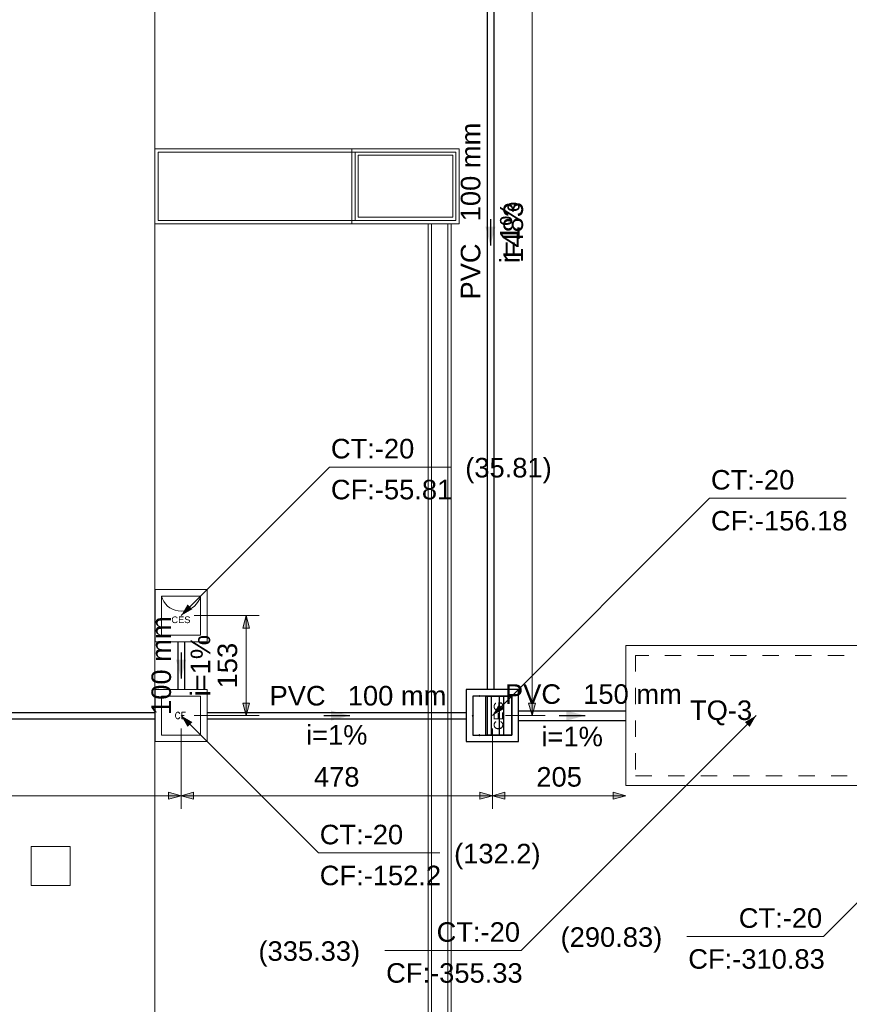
# Model space of a CAD drawing. Header units: feet. Extents: x 8 to 127, y 6 to 90.
# Tile 492 of 538: x 61.38 to 67.75, y 47.36 to 54.92. Entities that reach past the tile are written whole.
import ezdxf

# ---------------------------------------------------------------- set-up
doc = ezdxf.new("R2010")
doc.units = ezdxf.units.FT
doc.header["$MEASUREMENT"] = 0
for name, pattern in [('DASHED', [1.905, 1.27, -0.635]), ('DOT', [0.635, 0, -0.635]), ('HIDDENX2', [1.905, 1.27, -0.635]), ('JIS_02_1.2', [0.25, 0.125, -0.125])]:
    doc.linetypes.add(name, pattern=pattern)
for name, color, linetype, lineweight in [('4 acm cobertura preto', 46, 'Continuous', 25), ('4 Telha lateral', 7, 'Continuous', 25), ('Cotas', 8, 'Continuous', 0), ('Simbolos', 5, 'Continuous', 20), ('Simbolos_int', 53, 'Continuous', 15), ('Texto da cota', 7, 'Continuous', 0), ('Textos', 7, 'Continuous', 9), ('TQ-Caixa de alvenaria Sub-coletores', 108, 'Continuous', 18), ('TQ-Condutos', 78, 'Continuous', 25), ('TQ-Condutos Sub-coletores', 108, 'Continuous', 25), ('TQ-Sentido conduto Sub-coletores', 108, 'Continuous', 30), ('TQ-Tanque séptico Sub-coletores', 108, 'Continuous', 18), ('TQ-Textos conduto Sub-coletores', 108, 'Continuous', 9)]:
    doc.layers.add(name, color=color, linetype=linetype, lineweight=lineweight)
doc.layers.add('FINA', color=7, linetype='Continuous')
doc.layers.add('Projeção', color=252, linetype='HIDDENX2')
doc.styles.add('Arial', font='arial.ttf')
doc.styles.add('RomanS', font='RomanS')

msp = doc.modelspace()

# ---------------------------------------------------------------- hatches: boundary and pattern name
at = {"layer": 'Cotas', "linetype": 'Continuous'}
for points in [[(62.6171, 50.3445), (62.7037, 50.3945), (62.6671, 50.4311)], [(63.1167, 50.3445), (63.0908, 50.2479), (63.1426, 50.2479)], [(63.1167, 49.5775), (63.1426, 49.6741), (63.0908, 49.6741)], [(65.007, 49.5775), (65.0936, 49.6275), (65.057, 49.6641)], [(65.3115, 49.5775), (65.3374, 49.6741), (65.2856, 49.6741)], [(62.6171, 49.5775), (62.6671, 49.4909), (62.7037, 49.5275)], [(67.032, 49.5775), (66.9454, 49.5275), (66.982, 49.4909)], [(62.6171, 48.963), (62.5205, 48.9888), (62.5205, 48.9371)], [(62.6171, 48.963), (62.7136, 48.9371), (62.7136, 48.9888)], [(65.007, 48.963), (64.9104, 48.9888), (64.9104, 48.9371)], [(65.007, 48.963), (65.1036, 48.9371), (65.1036, 48.9888)], [(66.032, 48.963), (65.9354, 48.9888), (65.9354, 48.9371)]]:
    msp.add_hatch(color=8, dxfattribs=at).paths.add_polyline_path(points)
at = {"layer": 'TQ-Condutos', "linetype": 'Continuous'}
h = msp.add_hatch(dxfattribs=at)
h.set_pattern_fill('ANSI32', color=73, scale=0.25, angle=45, style=0)
h.paths.add_polyline_path([(64.957, 49.4275), (64.957, 49.7275), (65.157, 49.7275), (65.157, 49.4275)])
at = {"layer": 'TQ-Sentido conduto Sub-coletores', "linetype": 'Continuous'}
for points in [[(64.9921, 53.1862), (65.0309, 53.3311), (64.9532, 53.3311)], [(62.6171, 49.861), (62.6559, 50.0059), (62.5782, 50.0059)], [(63.912, 49.5775), (63.7671, 49.6164), (63.7671, 49.5387)], [(65.7195, 49.5775), (65.5746, 49.6164), (65.5746, 49.5387)]]:
    msp.add_hatch(color=108, dxfattribs=at).paths.add_polyline_path(points)

# ---------------------------------------------------------------- linework, layer by layer
at = {"layer": '4 acm cobertura preto', "lineweight": 5}
for p, q in [((62.4156, 53.9275), (62.4149, 53.3525)), ((64.7526, 53.9275), (62.4156, 53.9275)), ((62.4405, 53.9025), (62.44, 53.3775)), ((64.7276, 53.9025), (62.4405, 53.9025)), ((63.9277, 53.9275), (64.7526, 53.9275)), ((63.9277, 53.3525), (63.9277, 53.9275)), ((63.9527, 53.9025), (64.7276, 53.9025)), ((63.9527, 53.3775), (63.9527, 53.9025)), ((64.7276, 53.3775), (64.7276, 53.9025)), ((64.7276, 53.9025), (64.7276, 53.3775)), ((64.7526, 53.3525), (64.7526, 53.9275)), ((64.7526, 53.9275), (64.7526, 53.3525)), ((62.4149, 53.3525), (64.7526, 53.3525)), ((62.44, 53.3775), (64.7276, 53.3775)), ((64.7526, 53.3525), (63.9277, 53.3525)), ((64.7276, 53.3775), (63.9527, 53.3775))]:
    msp.add_line(p, q, dxfattribs=at)
at = {"layer": '4 acm cobertura preto', "lineweight": 5, "ltscale": 0.3}
for p, q in [((64.5151, 53.3525), (64.5151, 46.9525)), ((64.5401, 53.3525), (64.5401, 46.9525)), ((64.6651, 53.3525), (64.6651, 46.9525)), ((64.6901, 53.3525), (64.6901, 46.9525))]:
    msp.add_line(p, q, dxfattribs=at)
at = {"layer": '4 Telha lateral', "lineweight": 5}
msp.add_line((62.4151, 69.4727), (62.415, 45.3727), dxfattribs=at)
at = {"layer": 'Cotas'}
for p, q in [((65.3115, 49.5775), (65.3115, 56.9948)), ((62.6171, 50.3445), (63.7572, 51.4846)), ((63.7572, 51.4846), (64.6888, 51.4846)), ((65.007, 49.5775), (66.675, 51.2455)), ((66.675, 51.2455), (67.723, 51.2455)), ((62.7171, 50.3445), (63.2167, 50.3445)), ((63.1167, 50.3445), (63.1167, 49.5775)), ((62.6171, 49.5775), (63.6716, 48.523)), ((62.7171, 49.5775), (63.2167, 49.5775)), ((65.107, 49.5775), (65.4115, 49.5775)), ((67.032, 49.5775), (65.2293, 47.7748)), ((69.2445, 49.5775), (67.549, 47.8821)), ((62.6171, 49.4775), (62.6171, 48.863)), ((62.6171, 49.4775), (62.6171, 48.863)), ((65.007, 49.4775), (65.007, 48.863)), ((65.007, 49.4775), (65.007, 48.863)), ((62.6171, 48.963), (52.7171, 48.963)), ((65.007, 48.963), (62.6171, 48.963)), ((66.032, 48.963), (65.007, 48.963)), ((63.6716, 48.523), (64.6031, 48.523)), ((67.549, 47.8821), (66.501, 47.8821)), ((65.2293, 47.7748), (64.1812, 47.7748))]:
    msp.add_line(p, q, dxfattribs=at)
for points in [[(63.1167, 50.3445), (63.0908, 50.2479), (63.1426, 50.2479)], [(63.1167, 49.5775), (63.1426, 49.6741), (63.0908, 49.6741)], [(65.3115, 49.5775), (65.3374, 49.6741), (65.2856, 49.6741)], [(62.6171, 48.963), (62.5205, 48.9888), (62.5205, 48.9371)], [(62.6171, 48.963), (62.7136, 48.9371), (62.7136, 48.9888)], [(65.007, 48.963), (64.9104, 48.9888), (64.9104, 48.9371)], [(65.007, 48.963), (65.1036, 48.9371), (65.1036, 48.9888)], [(66.032, 48.963), (65.9354, 48.9888), (65.9354, 48.9371)]]:
    msp.add_lwpolyline(points, close=True, dxfattribs=at)
at = {"layer": 'FINA', "linetype": 'Continuous', "lineweight": 5}
for p, q in [((64.7026, 53.8775), (63.9776, 53.8775)), ((63.9776, 53.8775), (63.9776, 53.4025)), ((64.7026, 53.4025), (64.7026, 53.8775)), ((63.9776, 53.4025), (64.7026, 53.4025)), ((61.7651, 48.5727), (61.4651, 48.5727)), ((61.4651, 48.5727), (61.4651, 48.2727)), ((61.7651, 48.2727), (61.7651, 48.5727)), ((61.4651, 48.2727), (61.7651, 48.2727))]:
    msp.add_line(p, q, dxfattribs=at)
at = {"layer": 'Projeção', "lineweight": 5}
msp.add_line((62.4151, 69.4727), (62.4151, 45.3727), dxfattribs=at)
at = {"layer": 'Projeção', "lineweight": 5, "ltscale": 5}
for p, q in [((62.4156, 53.9275), (63.9277, 53.9275)), ((63.9277, 53.3525), (62.4156, 53.3525))]:
    msp.add_line(p, q, dxfattribs=at)
at = {"layer": 'Projeção', "lineweight": 5, "ltscale": 0.25}
for p, q in [((64.5151, 46.9525), (64.5151, 53.3525)), ((64.6901, 53.3525), (64.6901, 46.9525))]:
    msp.add_line(p, q, dxfattribs=at)
at = {"layer": 'Simbolos', "linetype": 'Continuous'}
for p, q in [((62.8171, 50.5445), (62.4171, 50.5445)), ((62.4171, 50.5445), (62.4171, 50.1445)), ((62.8171, 50.1445), (62.8171, 50.5445)), ((62.4171, 50.1445), (62.8171, 50.1445)), ((62.8171, 49.7775), (62.4171, 49.7775)), ((62.4171, 49.7775), (62.4171, 49.3775)), ((62.8171, 49.3775), (62.8171, 49.7775)), ((62.4171, 49.3775), (62.8171, 49.3775))]:
    msp.add_line(p, q, dxfattribs=at)
at = {"layer": 'Simbolos_int', "linetype": 'DASHED'}
for p, q in [((62.7671, 50.4945), (62.4671, 50.4945)), ((62.4671, 50.4945), (62.4671, 50.1945)), ((62.7671, 50.1945), (62.7671, 50.4945)), ((62.4671, 50.1945), (62.7671, 50.1945)), ((62.7671, 49.7275), (62.4671, 49.7275)), ((62.4671, 49.7275), (62.4671, 49.4275)), ((62.7671, 49.4275), (62.7671, 49.7275)), ((62.4671, 49.4275), (62.7671, 49.4275))]:
    msp.add_line(p, q, dxfattribs=at)
at = {"layer": 'Simbolos_int', "linetype": 'DOT'}
for p, q in [((62.4671, 50.4945), (62.4744, 50.4731)), ((62.7597, 50.4731), (62.7671, 50.4945)), ((62.4744, 50.4731), (62.4848, 50.453)), ((62.4848, 50.453), (62.498, 50.4347)), ((62.498, 50.4347), (62.5137, 50.4184)), ((62.5137, 50.4184), (62.5316, 50.4046)), ((62.5316, 50.4046), (62.5513, 50.3936)), ((62.6828, 50.3936), (62.7025, 50.4046)), ((62.7025, 50.4046), (62.7204, 50.4184)), ((62.7204, 50.4184), (62.7361, 50.4347)), ((62.7361, 50.4347), (62.7493, 50.453)), ((62.7493, 50.453), (62.7597, 50.4731)), ((62.5513, 50.3936), (62.5724, 50.3856)), ((62.5724, 50.3856), (62.5945, 50.3806)), ((62.5945, 50.3806), (62.6171, 50.379)), ((62.6171, 50.379), (62.6396, 50.3806)), ((62.6396, 50.3806), (62.6617, 50.3856)), ((62.6617, 50.3856), (62.6828, 50.3936))]:
    msp.add_line(p, q, dxfattribs=at)
at = {"layer": 'TQ-Caixa de alvenaria Sub-coletores', "linetype": 'Continuous'}
for p, q in [((62.4171, 50.5445), (62.4171, 50.1445)), ((62.8171, 50.5445), (62.4171, 50.5445)), ((62.8171, 50.1445), (62.8171, 50.5445)), ((62.4171, 50.1445), (62.8171, 50.1445)), ((62.4171, 49.7775), (62.4171, 49.3775)), ((62.8171, 49.7775), (62.4171, 49.7775)), ((62.8171, 49.3775), (62.8171, 49.7775)), ((65.207, 49.7775), (64.807, 49.7775)), ((64.807, 49.7775), (64.807, 49.3775)), ((65.207, 49.3775), (65.207, 49.7775)), ((62.4171, 49.3775), (62.8171, 49.3775)), ((64.807, 49.3775), (65.207, 49.3775))]:
    msp.add_line(p, q, dxfattribs=at)
at = {"layer": 'TQ-Caixa de alvenaria Sub-coletores', "linetype": 'JIS_02_1.2'}
for p, q in [((62.4671, 50.4945), (62.4671, 50.1945)), ((62.7671, 50.4945), (62.4671, 50.4945)), ((62.7671, 50.1945), (62.7671, 50.4945)), ((62.4671, 50.1945), (62.7671, 50.1945)), ((62.4671, 49.7275), (62.4671, 49.4275)), ((62.7671, 49.7275), (62.4671, 49.7275)), ((62.7671, 49.4275), (62.7671, 49.7275)), ((65.157, 49.7275), (64.857, 49.7275)), ((64.857, 49.7275), (64.857, 49.4275)), ((65.157, 49.4275), (65.157, 49.7275)), ((62.4671, 49.4275), (62.7671, 49.4275)), ((64.857, 49.4275), (65.157, 49.4275))]:
    msp.add_line(p, q, dxfattribs=at)
at = {"layer": 'TQ-Condutos'}
for p, q in [((65.207, 49.7775), (64.807, 49.7775)), ((64.807, 49.7775), (64.807, 49.3775)), ((65.157, 49.7275), (64.857, 49.7275)), ((64.857, 49.7275), (64.857, 49.4275)), ((64.9026, 49.732), (64.9114, 49.7231)), ((64.9026, 49.7231), (64.9114, 49.732)), ((64.957, 49.4275), (64.957, 49.7275)), ((64.957, 49.7275), (65.157, 49.7275)), ((65.157, 49.4275), (65.157, 49.7275)), ((65.157, 49.7275), (65.157, 49.4275)), ((65.207, 49.3775), (65.207, 49.7775)), ((64.8526, 49.5731), (64.8614, 49.582)), ((64.8526, 49.582), (64.8614, 49.5731)), ((64.857, 49.4275), (65.157, 49.4275)), ((64.9026, 49.4231), (64.9114, 49.432)), ((64.9026, 49.432), (64.9114, 49.4231)), ((65.157, 49.4275), (64.957, 49.4275)), ((64.807, 49.3775), (65.207, 49.3775))]:
    msp.add_line(p, q, dxfattribs=at)
at = {"layer": 'TQ-Condutos Sub-coletores'}
for p, q in [((64.9671, 56.7948), (64.9671, 49.7775)), ((65.0171, 56.7948), (65.0171, 49.7775)), ((62.5921, 50.1445), (62.5921, 49.7775)), ((62.6421, 50.1445), (62.6421, 49.7775)), ((52.9171, 49.6025), (62.4171, 49.6025)), ((62.8171, 49.6025), (64.807, 49.6025)), ((65.207, 49.615), (66.032, 49.615)), ((52.9171, 49.5525), (62.4171, 49.5525)), ((62.8171, 49.5525), (64.807, 49.5525)), ((65.207, 49.54), (66.032, 49.54))]:
    msp.add_line(p, q, dxfattribs=at)
at = {"layer": 'TQ-Sentido conduto Sub-coletores'}
for p, q in [((64.9921, 53.3862), (64.9921, 53.1862)), ((62.6171, 50.061), (62.6171, 49.861)), ((63.712, 49.5775), (63.912, 49.5775)), ((65.5195, 49.5775), (65.7195, 49.5775))]:
    msp.add_line(p, q, dxfattribs=at)
at = {"layer": 'TQ-Tanque séptico Sub-coletores', "linetype": 'Continuous'}
for p, q in [((68.032, 50.115), (66.032, 50.115)), ((66.032, 50.115), (66.032, 49.04)), ((66.032, 49.04), (68.032, 49.04))]:
    msp.add_line(p, q, dxfattribs=at)
at = {"layer": 'TQ-Tanque séptico Sub-coletores', "linetype": 'JIS_02_1.2'}
for p, q in [((67.957, 50.04), (66.107, 50.04)), ((66.107, 50.04), (66.107, 49.115)), ((66.107, 49.115), (67.957, 49.115))]:
    msp.add_line(p, q, dxfattribs=at)

# ---------------------------------------------------------------- texts
at = {"layer": 'Simbolos', "char_height": 0.05107, "attachment_point": 7, "line_spacing_factor": 0.6}
for s, insert, width, style in [('CES', (62.5424, 50.2865), 0.293503, 'Arial'), ('CE', (62.5676, 49.5524), 0.184828, 'RomanS')]:
    msp.add_mtext(s, dxfattribs=dict(at, insert=insert, width=width, style=style))
at = {"layer": 'Texto da cota', "char_height": 0.15, "attachment_point": 8, "rotation": 90.00021, "line_spacing_factor": 0.9, "style": 'Arial'}
for s, insert, width in [('1483', (65.2442, 53.2862), 0.972012), ('153', (63.0494, 49.961), 0.739009)]:
    msp.add_mtext(s, dxfattribs=dict(at, insert=insert, width=width))
at = {"layer": 'Texto da cota', "char_height": 0.15, "width": 0.739009, "attachment_point": 8, "line_spacing_factor": 0.9, "style": 'Arial'}
for s, insert in [('478', (63.812, 49.0302)), ('205', (65.5195, 49.0302))]:
    msp.add_mtext(s, dxfattribs=dict(at, insert=insert))
at = {"layer": 'Textos', "char_height": 0.15, "line_spacing_factor": 0.6, "style": 'Arial'}
for s, insert, width, attachment_point in [('CT:-20', (63.7672, 51.5492), 1.280716, 7), ('(35.81)', (64.7988, 51.3601), 1.327363, 7), ('CT:-20', (66.685, 51.3101), 1.280716, 7), ('CF:-55.81', (63.7672, 51.2351), 1.86311, 7), ('CF:-156.18', (66.685, 50.996), 2.096113, 7), ('TQ-3', (67.0014, 49.5025), 0.954649, 9), ('CT:-20', (63.6816, 48.5876), 1.280716, 7), ('(132.2)', (64.7131, 48.3985), 1.327363, 7), ('CF:-152.2', (63.6816, 48.2735), 1.86311, 7), ('CT:-20', (67.539, 47.9467), 1.280716, 9), ('CT:-20', (65.2193, 47.8394), 1.280716, 9), ('(290.83)', (65.5308, 47.7576), 1.560366, 7), ('(335.33)', (63.2111, 47.6503), 1.560366, 7), ('CF:-310.83', (66.511, 47.6326), 2.096113, 7), ('CF:-355.33', (64.1912, 47.5253), 2.096113, 7)]:
    msp.add_mtext(s, dxfattribs=dict(at, insert=insert, width=width, attachment_point=attachment_point))
at = {"layer": 'Textos', "insert": (65.0911, 49.5766), "char_height": 0.0725, "width": 0.439089, "attachment_point": 8, "rotation": 90.00021, "line_spacing_factor": 0.6, "style": 'Arial'}
msp.add_mtext('CEG', dxfattribs=at)
at = {"layer": 'TQ-Textos conduto Sub-coletores', "char_height": 0.15, "rotation": 90.00021, "line_spacing_factor": 0.6, "style": 'Arial'}
for s, insert, width, attachment_point in [('100 mm', (64.9166, 53.3712), 1.51372, 7), ('i=1%', (65.2166, 53.2862), 0.943445, 8), ('PVC', (64.9166, 53.2012), 0.862043, 9), ('100 mm', (62.5416, 49.961), 1.51372, 8), ('i=1%', (62.8416, 49.961), 0.943445, 8)]:
    msp.add_mtext(s, dxfattribs=dict(at, insert=insert, width=width, attachment_point=attachment_point))
at = {"layer": 'TQ-Textos conduto Sub-coletores', "char_height": 0.15, "line_spacing_factor": 0.6, "style": 'Arial'}
for s, insert, width, attachment_point in [('PVC', (63.727, 49.653), 0.862043, 9), ('100 mm', (63.897, 49.653), 1.51372, 7), ('PVC', (65.5345, 49.6655), 0.862043, 9), ('150 mm', (65.7045, 49.6655), 1.51372, 7), ('i=1%', (63.812, 49.353), 0.943445, 8), ('i=1%', (65.6195, 49.3405), 0.943445, 8)]:
    msp.add_mtext(s, dxfattribs=dict(at, insert=insert, width=width, attachment_point=attachment_point))

doc.saveas('drawing.dxf')
